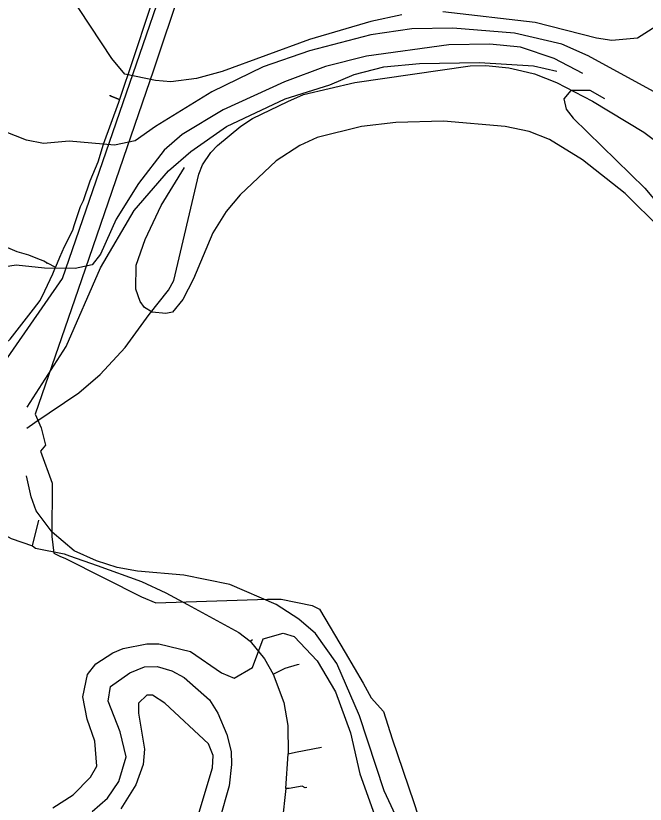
# Model space of a CAD drawing. Extents: x -662620 to -656370, y -1067090 to -1062990.
# Drawn here: x -660005.9 to -659795.3, y -1065621.6 to -1065357.9 of the extents above; entities that cross this region are included whole.
import ezdxf

# ---------------------------------------------------------------- set-up
doc = ezdxf.new("R2010")
doc.units = 0
for name, color, linetype in [('HRANICE_KATASTRÁLNÍHO_ÚZEMÍ', 7, 'Continuous'), ('SDELOVACÍ_VEDENÍ_-_PODZEMNÍ', 7, 'Continuous'), ('SILNICE_II__TŘÍDY_A_III__TŘÍDY', 7, 'Continuous'), ('VODNÍ_TOK', 7, 'Continuous'), ('VRSTEVNICE_ZDŮRAZNĚNÁ', 7, 'Continuous'), ('VRSTEVNICE_ZÁKLADNÍ', 7, 'Continuous')]:
    doc.layers.add(name, color=color, linetype=linetype)

msp = doc.modelspace()

# ---------------------------------------------------------------- linework, layer by layer
at = {"layer": 'HRANICE_KATASTRÁLNÍHO_ÚZEMÍ'}
msp.add_lwpolyline([(-659950.71, -1065348.69), (-659959.84, -1065376.09), (-659983.91, -1065446.26), (-659999.4, -1065491.2), (-659997.41, -1065495.77), (-659995.95, -1065501.52), (-659997.58, -1065503.52), (-659993.74, -1065514.22), (-659993.78, -1065532.12), (-659993.15, -1065537.67), (-659991.11, -1065538.64), (-659989.26, -1065539.47), (-659963.86, -1065552.32), (-659959, -1065554.26), (-659921.68, -1065553.05), (-659917.1, -1065553.05), (-659906.79, -1065555.19), (-659904.31, -1065556.35), (-659895.73, -1065570.89), (-659889.73, -1065581.17), (-659887.01, -1065586.08), (-659882.91, -1065590.65), (-659880.01, -1065599.75), (-659872.77, -1065621.09), (-659867.58, -1065636.9)], dxfattribs=at)
at = {"layer": 'SDELOVACÍ_VEDENÍ_-_PODZEMNÍ'}
for points in [[(-659903.16, -1065111.92), (-659904.49, -1065114.9), (-659910.11, -1065124.86), (-659912.87, -1065131.71), (-659915.28, -1065146.28), (-659922.61, -1065177.05), (-659930.17, -1065209.18), (-659933.95, -1065237.57), (-659938.86, -1065266.68), (-659946.23, -1065293.22), (-659952.84, -1065311.84), (-659953.97, -1065319.45), (-659954.19, -1065325.53), (-659952.63, -1065328.88), (-659957.17, -1065343.1), (-659961.35, -1065356.53), (-659966.58, -1065372.28), (-659971.2, -1065385.95)], [(-659903.16, -1065111.92), (-659904.49, -1065114.9), (-659910.11, -1065124.86), (-659912.87, -1065131.71), (-659915.28, -1065146.28), (-659922.61, -1065177.05), (-659930.17, -1065209.18), (-659933.95, -1065237.57), (-659938.86, -1065266.68), (-659946.23, -1065293.22), (-659952.84, -1065311.84), (-659953.97, -1065319.45), (-659954.19, -1065325.53), (-659952.63, -1065328.88), (-659957.17, -1065343.1), (-659961.35, -1065356.53), (-659966.58, -1065372.28), (-659971.2, -1065385.95)], [(-659903.16, -1065111.92), (-659904.49, -1065114.9), (-659910.11, -1065124.86), (-659912.87, -1065131.71), (-659915.28, -1065146.28), (-659922.61, -1065177.05), (-659930.17, -1065209.18), (-659933.95, -1065237.57), (-659938.86, -1065266.68), (-659946.23, -1065293.22), (-659952.84, -1065311.84), (-659953.97, -1065319.45), (-659954.19, -1065325.53), (-659952.63, -1065328.88), (-659957.17, -1065343.1), (-659961.35, -1065356.53), (-659966.58, -1065372.28), (-659971.2, -1065385.95)], [(-659903.16, -1065111.92), (-659904.49, -1065114.9), (-659910.11, -1065124.86), (-659912.87, -1065131.71), (-659915.28, -1065146.28), (-659922.61, -1065177.05), (-659930.17, -1065209.18), (-659933.95, -1065237.57), (-659938.86, -1065266.68), (-659946.23, -1065293.22), (-659952.84, -1065311.84), (-659953.97, -1065319.45), (-659954.19, -1065325.53), (-659952.63, -1065328.88), (-659957.17, -1065343.1), (-659961.35, -1065356.53), (-659966.58, -1065372.28), (-659971.2, -1065385.95)], [(-659903.16, -1065111.92), (-659904.49, -1065114.9), (-659910.11, -1065124.86), (-659912.87, -1065131.71), (-659915.28, -1065146.28), (-659922.61, -1065177.05), (-659930.17, -1065209.18), (-659933.95, -1065237.57), (-659938.86, -1065266.68), (-659946.23, -1065293.22), (-659952.84, -1065311.84), (-659953.97, -1065319.45), (-659954.19, -1065325.53), (-659952.63, -1065328.88), (-659957.17, -1065343.1), (-659961.35, -1065356.53), (-659966.58, -1065372.28), (-659971.2, -1065385.95)], [(-659903.16, -1065111.92), (-659904.49, -1065114.9), (-659910.11, -1065124.86), (-659912.87, -1065131.71), (-659915.28, -1065146.28), (-659922.61, -1065177.05), (-659930.17, -1065209.18), (-659933.95, -1065237.57), (-659938.86, -1065266.68), (-659946.23, -1065293.22), (-659952.84, -1065311.84), (-659953.97, -1065319.45), (-659954.19, -1065325.53), (-659952.63, -1065328.88), (-659957.17, -1065343.1), (-659961.35, -1065356.53), (-659966.58, -1065372.28), (-659971.2, -1065385.95)], [(-659903.16, -1065111.92), (-659904.49, -1065114.9), (-659910.11, -1065124.86), (-659912.87, -1065131.71), (-659915.28, -1065146.28), (-659922.61, -1065177.05), (-659930.17, -1065209.18), (-659933.95, -1065237.57), (-659938.86, -1065266.68), (-659946.23, -1065293.22), (-659952.84, -1065311.84), (-659953.97, -1065319.45), (-659954.19, -1065325.53), (-659952.63, -1065328.88), (-659957.17, -1065343.1), (-659961.35, -1065356.53), (-659966.58, -1065372.28), (-659971.2, -1065385.95)], [(-659903.16, -1065111.92), (-659904.49, -1065114.9), (-659910.11, -1065124.86), (-659912.87, -1065131.71), (-659915.28, -1065146.28), (-659922.61, -1065177.05), (-659930.17, -1065209.18), (-659933.95, -1065237.57), (-659938.86, -1065266.68), (-659946.23, -1065293.22), (-659952.84, -1065311.84), (-659953.97, -1065319.45), (-659954.19, -1065325.53), (-659952.63, -1065328.88), (-659957.17, -1065343.1), (-659961.35, -1065356.53), (-659966.58, -1065372.28), (-659971.2, -1065385.95)], [(-659971.2, -1065385.95), (-659974.3, -1065384.68), (-659974.25, -1065384.49)], [(-659974.25, -1065384.49), (-659974.3, -1065384.68), (-659971.2, -1065385.95)], [(-659971.2, -1065385.95), (-659974.3, -1065384.68), (-659974.25, -1065384.49)], [(-659974.25, -1065384.49), (-659974.3, -1065384.68), (-659971.2, -1065385.95)], [(-659971.2, -1065385.95), (-659974.3, -1065384.68), (-659974.25, -1065384.49)], [(-659974.25, -1065384.49), (-659974.3, -1065384.68), (-659971.2, -1065385.95)], [(-659971.2, -1065385.95), (-659974.3, -1065384.68), (-659974.25, -1065384.49)], [(-659974.25, -1065384.49), (-659974.3, -1065384.68), (-659971.2, -1065385.95)], [(-659971.2, -1065385.95), (-659971.54, -1065386.94), (-659976.59, -1065400.94), (-659978.46, -1065406.85), (-659981.06, -1065413.24), (-659983.35, -1065419.8)], [(-659971.2, -1065385.95), (-659971.54, -1065386.94), (-659976.59, -1065400.94), (-659978.46, -1065406.85), (-659981.06, -1065413.24), (-659983.35, -1065419.8)], [(-659971.2, -1065385.95), (-659971.54, -1065386.94), (-659976.59, -1065400.94), (-659978.46, -1065406.85), (-659981.06, -1065413.24), (-659983.35, -1065419.8)], [(-659971.2, -1065385.95), (-659971.54, -1065386.94), (-659976.59, -1065400.94), (-659978.46, -1065406.85), (-659981.06, -1065413.24), (-659983.35, -1065419.8)], [(-659971.2, -1065385.95), (-659971.54, -1065386.94), (-659976.59, -1065400.94), (-659978.46, -1065406.85), (-659981.06, -1065413.24), (-659983.35, -1065419.8)], [(-659971.2, -1065385.95), (-659971.54, -1065386.94), (-659976.59, -1065400.94), (-659978.46, -1065406.85), (-659981.06, -1065413.24), (-659983.35, -1065419.8)], [(-659971.2, -1065385.95), (-659971.54, -1065386.94), (-659976.59, -1065400.94), (-659978.46, -1065406.85), (-659981.06, -1065413.24), (-659983.35, -1065419.8)], [(-659971.2, -1065385.95), (-659971.54, -1065386.94), (-659976.59, -1065400.94), (-659978.46, -1065406.85), (-659981.06, -1065413.24), (-659983.35, -1065419.8)], [(-659983.35, -1065419.8), (-659984.36, -1065421.82)], [(-659983.35, -1065419.8), (-659984.36, -1065421.82)], [(-659983.35, -1065419.8), (-659984.36, -1065421.82)], [(-659983.35, -1065419.8), (-659984.36, -1065421.82)], [(-659983.35, -1065419.8), (-659984.36, -1065421.82)], [(-659983.35, -1065419.8), (-659984.36, -1065421.82)], [(-659983.35, -1065419.8), (-659984.36, -1065421.82)], [(-659983.35, -1065419.8), (-659984.36, -1065421.82)], [(-660044.62, -1065424.24), (-660040.03, -1065428.88), (-660029.46, -1065429.22), (-660020.05, -1065429.96), (-660011.61, -1065434.21), (-660005.52, -1065436.73), (-660001.55, -1065437.93), (-659998.64, -1065439.12), (-659996.84, -1065439.82), (-659996.48, -1065439.93), (-659995.35, -1065440.52)], [(-660044.62, -1065424.24), (-660040.03, -1065428.88), (-660029.46, -1065429.22), (-660020.05, -1065429.96), (-660011.61, -1065434.21), (-660005.52, -1065436.73), (-660001.55, -1065437.93), (-659998.64, -1065439.12), (-659996.84, -1065439.82), (-659996.48, -1065439.93), (-659995.35, -1065440.52)], [(-660044.62, -1065424.24), (-660040.03, -1065428.88), (-660029.46, -1065429.22), (-660020.05, -1065429.96), (-660011.61, -1065434.21), (-660005.52, -1065436.73), (-660001.55, -1065437.93), (-659998.64, -1065439.12), (-659996.84, -1065439.82), (-659996.48, -1065439.93), (-659995.35, -1065440.52)], [(-660044.62, -1065424.24), (-660040.03, -1065428.88), (-660029.46, -1065429.22), (-660020.05, -1065429.96), (-660011.61, -1065434.21), (-660005.52, -1065436.73), (-660001.55, -1065437.93), (-659998.64, -1065439.12), (-659996.84, -1065439.82), (-659996.48, -1065439.93), (-659995.35, -1065440.52)], [(-659984.36, -1065421.82), (-659986.41, -1065428.19), (-659986.94, -1065429.8), (-659989.65, -1065435.18), (-659991.26, -1065438.76), (-659992.52, -1065441.99)], [(-659984.36, -1065421.82), (-659986.41, -1065428.19), (-659986.94, -1065429.8), (-659989.65, -1065435.18), (-659991.26, -1065438.76), (-659992.52, -1065441.99)], [(-659984.36, -1065421.82), (-659986.41, -1065428.19), (-659986.94, -1065429.8), (-659989.65, -1065435.18), (-659991.26, -1065438.76), (-659992.52, -1065441.99)], [(-659984.36, -1065421.82), (-659986.41, -1065428.19), (-659986.94, -1065429.8), (-659989.65, -1065435.18), (-659991.26, -1065438.76), (-659992.52, -1065441.99)], [(-659984.36, -1065421.82), (-659986.41, -1065428.19), (-659986.94, -1065429.8), (-659989.65, -1065435.18), (-659991.26, -1065438.76), (-659992.52, -1065441.99)], [(-659984.36, -1065421.82), (-659986.41, -1065428.19), (-659986.94, -1065429.8), (-659989.65, -1065435.18), (-659991.26, -1065438.76), (-659992.52, -1065441.99)], [(-659984.36, -1065421.82), (-659986.41, -1065428.19), (-659986.94, -1065429.8), (-659989.65, -1065435.18), (-659991.26, -1065438.76), (-659992.52, -1065441.99)], [(-659984.36, -1065421.82), (-659986.41, -1065428.19), (-659986.94, -1065429.8), (-659989.65, -1065435.18), (-659991.26, -1065438.76), (-659992.52, -1065441.99)], [(-660026.16, -1065482.62), (-660022.87, -1065479.9), (-660019.32, -1065477), (-660018.12, -1065476.02), (-660013.63, -1065471.96), (-660009.92, -1065468.15), (-660007.76, -1065466.06), (-659999.97, -1065456.08), (-659997.69, -1065453.12), (-659996.17, -1065449.97), (-659993.43, -1065444.22), (-659992.52, -1065441.99)], [(-660026.16, -1065482.62), (-660022.87, -1065479.9), (-660019.32, -1065477), (-660018.12, -1065476.02), (-660013.63, -1065471.96), (-660009.92, -1065468.15), (-660007.76, -1065466.06), (-659999.97, -1065456.08), (-659997.69, -1065453.12), (-659996.17, -1065449.97), (-659993.43, -1065444.22), (-659992.52, -1065441.99)], [(-660026.16, -1065482.62), (-660022.87, -1065479.9), (-660019.32, -1065477), (-660018.12, -1065476.02), (-660013.63, -1065471.96), (-660009.92, -1065468.15), (-660007.76, -1065466.06), (-659999.97, -1065456.08), (-659997.69, -1065453.12), (-659996.17, -1065449.97), (-659993.43, -1065444.22), (-659992.52, -1065441.99)], [(-660026.16, -1065482.62), (-660022.87, -1065479.9), (-660019.32, -1065477), (-660018.12, -1065476.02), (-660013.63, -1065471.96), (-660009.92, -1065468.15), (-660007.76, -1065466.06), (-659999.97, -1065456.08), (-659997.69, -1065453.12), (-659996.17, -1065449.97), (-659993.43, -1065444.22), (-659992.52, -1065441.99)], [(-660026.16, -1065482.62), (-660022.87, -1065479.9), (-660019.32, -1065477), (-660018.12, -1065476.02), (-660013.63, -1065471.96), (-660009.92, -1065468.15), (-660007.76, -1065466.06), (-659999.97, -1065456.08), (-659997.69, -1065453.12), (-659996.17, -1065449.97), (-659993.43, -1065444.22), (-659992.52, -1065441.99)], [(-660026.16, -1065482.62), (-660022.87, -1065479.9), (-660019.32, -1065477), (-660018.12, -1065476.02), (-660013.63, -1065471.96), (-660009.92, -1065468.15), (-660007.76, -1065466.06), (-659999.97, -1065456.08), (-659997.69, -1065453.12), (-659996.17, -1065449.97), (-659993.43, -1065444.22), (-659992.52, -1065441.99)], [(-660026.16, -1065482.62), (-660022.87, -1065479.9), (-660019.32, -1065477), (-660018.12, -1065476.02), (-660013.63, -1065471.96), (-660009.92, -1065468.15), (-660007.76, -1065466.06), (-659999.97, -1065456.08), (-659997.69, -1065453.12), (-659996.17, -1065449.97), (-659993.43, -1065444.22), (-659992.52, -1065441.99)], [(-660026.16, -1065482.62), (-660022.87, -1065479.9), (-660019.32, -1065477), (-660018.12, -1065476.02), (-660013.63, -1065471.96), (-660009.92, -1065468.15), (-660007.76, -1065466.06), (-659999.97, -1065456.08), (-659997.69, -1065453.12), (-659996.17, -1065449.97), (-659993.43, -1065444.22), (-659992.52, -1065441.99)], [(-659995.51, -1065440.83), (-659995.35, -1065440.52)], [(-659995.51, -1065440.83), (-659995.35, -1065440.52)], [(-659995.51, -1065440.83), (-659995.35, -1065440.52)], [(-659995.51, -1065440.83), (-659995.35, -1065440.52)], [(-659995.35, -1065440.52), (-659992.52, -1065441.99)], [(-659995.35, -1065440.52), (-659992.52, -1065441.99)], [(-659995.35, -1065440.52), (-659992.52, -1065441.99)], [(-659995.35, -1065440.52), (-659992.52, -1065441.99)], [(-660035.25, -1065524.87), (-660029.87, -1065522.18), (-660028.6, -1065521.74), (-660024.18, -1065519.25), (-660021.14, -1065522.54), (-660016.23, -1065527.82), (-660007.39, -1065532.77), (-660000.31, -1065535.26)], [(-660035.25, -1065524.87), (-660029.87, -1065522.18), (-660028.6, -1065521.74), (-660024.18, -1065519.25), (-660021.14, -1065522.54), (-660016.23, -1065527.82), (-660007.39, -1065532.77), (-660000.31, -1065535.26)], [(-660035.25, -1065524.87), (-660029.87, -1065522.18), (-660028.6, -1065521.74), (-660024.18, -1065519.25), (-660021.14, -1065522.54), (-660016.23, -1065527.82), (-660007.39, -1065532.77), (-660000.31, -1065535.26)], [(-660035.25, -1065524.87), (-660029.87, -1065522.18), (-660028.6, -1065521.74), (-660024.18, -1065519.25), (-660021.14, -1065522.54), (-660016.23, -1065527.82), (-660007.39, -1065532.77), (-660000.31, -1065535.26)], [(-660000.31, -1065535.26), (-659998.2, -1065526.64)], [(-660000.31, -1065535.26), (-659998.2, -1065526.64)], [(-660000.31, -1065535.26), (-659998.2, -1065526.64)], [(-660000.31, -1065535.26), (-659998.2, -1065526.64)], [(-660000.31, -1065535.26), (-659999.3, -1065535.95), (-659989.65, -1065537.93), (-659987.93, -1065538.51), (-659978.67, -1065541.8), (-659963.84, -1065547.11), (-659955.71, -1065550.91), (-659948.38, -1065554.8), (-659931.31, -1065564.21), (-659927.43, -1065567.07)], [(-660000.31, -1065535.26), (-659999.3, -1065535.95), (-659989.65, -1065537.93), (-659987.93, -1065538.51), (-659978.67, -1065541.8), (-659963.84, -1065547.11), (-659955.71, -1065550.91), (-659948.38, -1065554.8), (-659931.31, -1065564.21), (-659927.43, -1065567.07)], [(-659989.65, -1065537.93), (-659987.93, -1065538.51)], [(-659989.65, -1065537.93), (-659987.93, -1065538.51)], [(-659927.43, -1065567.07), (-659926.72, -1065566.49)], [(-659927.43, -1065567.07), (-659926.72, -1065566.49)], [(-659927.43, -1065567.07), (-659922.63, -1065573.06), (-659919.78, -1065578.11)], [(-659927.43, -1065567.07), (-659922.63, -1065573.06), (-659919.78, -1065578.11)], [(-659919.78, -1065578.11), (-659915.71, -1065576.09), (-659911.63, -1065574.93), (-659911.12, -1065574.75)], [(-659919.78, -1065578.11), (-659915.71, -1065576.09), (-659911.63, -1065574.93), (-659911.12, -1065574.75)], [(-659919.78, -1065578.11), (-659916.24, -1065587.61), (-659914.89, -1065595.34), (-659914.73, -1065604.76)], [(-659919.78, -1065578.11), (-659916.24, -1065587.61), (-659914.89, -1065595.34), (-659914.73, -1065604.76)], [(-659914.73, -1065604.76), (-659912.27, -1065604.24), (-659903.62, -1065602.55)], [(-659914.73, -1065604.76), (-659912.27, -1065604.24), (-659903.62, -1065602.55)], [(-659915.51, -1065616.38), (-659914.73, -1065604.76)], [(-659915.51, -1065616.38), (-659914.73, -1065604.76)], [(-659915.51, -1065616.38), (-659916.74, -1065627.56), (-659917.3, -1065634.92)], [(-659915.51, -1065616.38), (-659916.74, -1065627.56), (-659917.3, -1065634.92)], [(-659908.5, -1065616.01), (-659909.06, -1065616.14), (-659910.07, -1065615.57), (-659914.39, -1065616.39), (-659915.51, -1065616.38)], [(-659908.5, -1065616.01), (-659909.06, -1065616.14), (-659910.07, -1065615.57), (-659914.39, -1065616.39), (-659915.51, -1065616.38)]]:
    msp.add_lwpolyline(points, dxfattribs=at)
at = {"layer": 'SILNICE_II__TŘÍDY_A_III__TŘÍDY'}
msp.add_lwpolyline([(-660468.75, -1065994.7), (-660462.97, -1065827.16), (-660446.28, -1065792.5), (-660334.88, -1065653.89), (-660317.01, -1065634.42), (-660277.86, -1065593.29), (-660232.35, -1065571.59), (-660040.54, -1065499.48), (-660012.53, -1065477.78), (-659990.24, -1065445.75), (-659930.63, -1065272.66), (-659916.62, -1065191.45)], dxfattribs=at)
at = {"layer": 'VODNÍ_TOK'}
msp.add_lwpolyline([(-660002.14, -1065495.84), (-659999.45, -1065494), (-659984.76, -1065484.07), (-659977.59, -1065477.91), (-659969.32, -1065468.92), (-659961.28, -1065457.84), (-659954.82, -1065449.68), (-659953.03, -1065446.48), (-659944.62, -1065410.91), (-659943.45, -1065407.74), (-659940.64, -1065403.61), (-659938.45, -1065401.31), (-659930.61, -1065394.85), (-659926.73, -1065392.31), (-659914.87, -1065386.58), (-659909.58, -1065384.3), (-659892.43, -1065380.3), (-659853.84, -1065374.73), (-659848.62, -1065374.6), (-659840.98, -1065375.3), (-659836.67, -1065376.35), (-659832.4, -1065377.3), (-659825.03, -1065380.28), (-659812.96, -1065386.45), (-659795.85, -1065396.87), (-659787.24, -1065403.31)], dxfattribs=at)
at = {"layer": 'VRSTEVNICE_ZDŮRAZNĚNÁ'}
for points in [[(-659816.19, -1065377.19), (-659825.76, -1065372.19), (-659837.06, -1065368.47), (-659847.35, -1065367.47), (-659861.07, -1065367.61), (-659888.51, -1065371.47), (-659902.23, -1065374.9), (-659915.96, -1065380.05), (-659936.54, -1065389.34), (-659950.26, -1065397.63), (-659956.26, -1065402.92), (-659964.84, -1065414.06), (-659972.27, -1065425.93), (-659977.48, -1065437.65), (-659980.32, -1065441.28), (-659986.01, -1065442.5), (-659996.28, -1065442.37), (-660005.72, -1065441.36), (-660015.15, -1065442.79)], [(-659993.42, -1065622.89), (-659986.71, -1065618.46), (-659980.85, -1065612.6), (-659978.7, -1065608.88), (-659979.42, -1065600.59), (-659981.99, -1065593.16), (-659983.42, -1065585.73), (-659981.85, -1065578.29), (-659979.13, -1065574.72), (-659973.41, -1065571), (-659969.98, -1065569.58), (-659961.98, -1065568), (-659957.98, -1065568), (-659947.4, -1065570.58), (-659937.11, -1065577.72), (-659932.82, -1065579.44), (-659926.67, -1065575.86), (-659923.1, -1065566.29), (-659916.38, -1065564.43), (-659912.81, -1065565.57), (-659905.09, -1065573.72), (-659898.95, -1065584.01), (-659893.94, -1065597.73), (-659890.8, -1065611.46), (-659885.94, -1065625.18)]]:
    msp.add_lwpolyline(points, dxfattribs=at)
at = {"layer": 'VRSTEVNICE_ZÁKLADNÍ'}
for points in [[(-659876.79, -1065357.61), (-659887.08, -1065359.89), (-659907.67, -1065365.9), (-659936.82, -1065376.62), (-659945.4, -1065378.9), (-659953.98, -1065380.05), (-659959.12, -1065379.62), (-659969.41, -1065377.47), (-659973.7, -1065372.19), (-659988.28, -1065350.17)], [(-659876.79, -1065357.61), (-659887.08, -1065359.89), (-659907.67, -1065365.9), (-659936.82, -1065376.62), (-659945.4, -1065378.9), (-659953.98, -1065380.05), (-659959.12, -1065379.62), (-659969.41, -1065377.47), (-659973.7, -1065372.19), (-659988.28, -1065350.17)], [(-659788.17, -1065359.18), (-659797.89, -1065365.47), (-659806.47, -1065366.18), (-659811.61, -1065365.47), (-659832.2, -1065360.18), (-659863.07, -1065356.61)], [(-659788.17, -1065359.18), (-659797.89, -1065365.47), (-659806.47, -1065366.18), (-659811.61, -1065365.47), (-659832.2, -1065360.18), (-659863.07, -1065356.61)], [(-659790.17, -1065384.62), (-659814.47, -1065371.33), (-659823.19, -1065367.47), (-659839.06, -1065363.75), (-659859.64, -1065362.04), (-659873.36, -1065362.32), (-659887.08, -1065364.32), (-659907.67, -1065369.61), (-659923.1, -1065375.04), (-659940.25, -1065383.33), (-659959.12, -1065394.91), (-659965.98, -1065399.77), (-659972.84, -1065401.2), (-659987.99, -1065399.91), (-659996.57, -1065400.63), (-660002.29, -1065399.49), (-660013.44, -1065395.2)], [(-659790.17, -1065384.62), (-659814.47, -1065371.33), (-659823.19, -1065367.47), (-659839.06, -1065363.75), (-659859.64, -1065362.04), (-659873.36, -1065362.32), (-659887.08, -1065364.32), (-659907.67, -1065369.61), (-659923.1, -1065375.04), (-659940.25, -1065383.33), (-659959.12, -1065394.91), (-659965.98, -1065399.77), (-659972.84, -1065401.2), (-659987.99, -1065399.91), (-659996.57, -1065400.63), (-660002.29, -1065399.49), (-660013.44, -1065395.2)], [(-660002.09, -1065488.79), (-659988.99, -1065468.52), (-659977.56, -1065442.22), (-659966.27, -1065423.07), (-659954.83, -1065409.78), (-659947.26, -1065403.35), (-659935.39, -1065394.91), (-659915.81, -1065385.76), (-659900.8, -1065381.05), (-659892.66, -1065377.62), (-659882.8, -1065375.04), (-659870.79, -1065373.9), (-659850.78, -1065373.61), (-659832.77, -1065374.62), (-659824.91, -1065376.47)], [(-660002.09, -1065488.79), (-659988.99, -1065468.52), (-659977.56, -1065442.22), (-659966.27, -1065423.07), (-659954.83, -1065409.78), (-659947.26, -1065403.35), (-659935.39, -1065394.91), (-659915.81, -1065385.76), (-659900.8, -1065381.05), (-659892.66, -1065377.62), (-659882.8, -1065375.04), (-659870.79, -1065373.9), (-659850.78, -1065373.61), (-659832.77, -1065374.62), (-659824.91, -1065376.47)], [(-659808.86, -1065385.76), (-659813.76, -1065382.91), (-659820.19, -1065382.91), (-659822.62, -1065385.76), (-659821.76, -1065389.19), (-659819.48, -1065392.2), (-659795.46, -1065415.64), (-659780.88, -1065432.93)], [(-659808.86, -1065385.76), (-659813.76, -1065382.91), (-659820.19, -1065382.91), (-659822.62, -1065385.76), (-659821.76, -1065389.19), (-659819.48, -1065392.2), (-659795.46, -1065415.64), (-659780.88, -1065432.93)], [(-659790.17, -1065429.22), (-659802.04, -1065417.35), (-659816.33, -1065406.06), (-659827.34, -1065399.34), (-659834.2, -1065396.63), (-659842.2, -1065394.91), (-659862.78, -1065393.2), (-659878.79, -1065393.63), (-659890.23, -1065394.91), (-659905.09, -1065398.63), (-659910.81, -1065401.34), (-659918.81, -1065406.49), (-659930.82, -1065417.78), (-659935.54, -1065423.36), (-659939.97, -1065430.5), (-659946.4, -1065445.94), (-659949.97, -1065452.8), (-659953.4, -1065457.09), (-659955.69, -1065457.52), (-659960.26, -1065457.09), (-659962.84, -1065455.52), (-659964.27, -1065453.51), (-659965.7, -1065449.37), (-659965.55, -1065441.37), (-659962.55, -1065432.79), (-659957.26, -1065421.35), (-659949.4, -1065408.63)], [(-659790.17, -1065429.22), (-659802.04, -1065417.35), (-659816.33, -1065406.06), (-659827.34, -1065399.34), (-659834.2, -1065396.63), (-659842.2, -1065394.91), (-659862.78, -1065393.2), (-659878.79, -1065393.63), (-659890.23, -1065394.91), (-659905.09, -1065398.63), (-659910.81, -1065401.34), (-659918.81, -1065406.49), (-659930.82, -1065417.78), (-659935.54, -1065423.36), (-659939.97, -1065430.5), (-659946.4, -1065445.94), (-659949.97, -1065452.8), (-659953.4, -1065457.09), (-659955.69, -1065457.52), (-659960.26, -1065457.09), (-659962.84, -1065455.52), (-659964.27, -1065453.51), (-659965.7, -1065449.37), (-659965.55, -1065441.37), (-659962.55, -1065432.79), (-659957.26, -1065421.35), (-659949.4, -1065408.63)], [(-659788.97, -1065690.31), (-659818.19, -1065672.06), (-659830.48, -1065665.77), (-659850.35, -1065657.05), (-659862.5, -1065648.9), (-659868.22, -1065642.76), (-659877.36, -1065628.61), (-659882.65, -1065617.17), (-659890.94, -1065592.02), (-659898.52, -1065574.58), (-659905.66, -1065564.57), (-659911.24, -1065559.71), (-659918.81, -1065554.85), (-659934.25, -1065548.14), (-659949.69, -1065544.99), (-659965.12, -1065543.7), (-659971.99, -1065542.42), (-659978.84, -1065540.27), (-659986.28, -1065536.84), (-659993.71, -1065530.7), (-659999, -1065523.55), (-660000.7, -1065518.82), (-660002.29, -1065511.83)], [(-659788.97, -1065690.31), (-659818.19, -1065672.06), (-659830.48, -1065665.77), (-659850.35, -1065657.05), (-659862.5, -1065648.9), (-659868.22, -1065642.76), (-659877.36, -1065628.61), (-659882.65, -1065617.17), (-659890.94, -1065592.02), (-659898.52, -1065574.58), (-659905.66, -1065564.57), (-659911.24, -1065559.71), (-659918.81, -1065554.85), (-659934.25, -1065548.14), (-659949.69, -1065544.99), (-659965.12, -1065543.7), (-659971.99, -1065542.42), (-659978.84, -1065540.27), (-659986.28, -1065536.84), (-659993.71, -1065530.7), (-659999, -1065523.55), (-660000.7, -1065518.82), (-660002.29, -1065511.83)], [(-659980.28, -1065624.03), (-659975.13, -1065619.6), (-659971.41, -1065614.03), (-659968.98, -1065605.74), (-659970.98, -1065597.45), (-659974.99, -1065587.16), (-659974.13, -1065582.3), (-659967.7, -1065577.72), (-659962.84, -1065575.72), (-659958.55, -1065575.58), (-659953.69, -1065577.01), (-659949.54, -1065579.29), (-659941.11, -1065586.73), (-659938.25, -1065591.16), (-659935.25, -1065598.31), (-659933.82, -1065604.02), (-659933.68, -1065608.31), (-659934.54, -1065615.46), (-659937.68, -1065626.89)], [(-659980.28, -1065624.03), (-659975.13, -1065619.6), (-659971.41, -1065614.03), (-659968.98, -1065605.74), (-659970.98, -1065597.45), (-659974.99, -1065587.16), (-659974.13, -1065582.3), (-659967.7, -1065577.72), (-659962.84, -1065575.72), (-659958.55, -1065575.58), (-659953.69, -1065577.01), (-659949.54, -1065579.29), (-659941.11, -1065586.73), (-659938.25, -1065591.16), (-659935.25, -1065598.31), (-659933.82, -1065604.02), (-659933.68, -1065608.31), (-659934.54, -1065615.46), (-659937.68, -1065626.89)], [(-659950.83, -1065645.47), (-659940.11, -1065609.45), (-659939.83, -1065605.31), (-659941.4, -1065601.45), (-659955.98, -1065587.87), (-659960.12, -1065585.16), (-659961.98, -1065585.16), (-659964.84, -1065587.87), (-659964.84, -1065591.16), (-659962.84, -1065603.17), (-659963.27, -1065608.31), (-659965.7, -1065615.17), (-659970.7, -1065623.18)], [(-659950.83, -1065645.47), (-659940.11, -1065609.45), (-659939.83, -1065605.31), (-659941.4, -1065601.45), (-659955.98, -1065587.87), (-659960.12, -1065585.16), (-659961.98, -1065585.16), (-659964.84, -1065587.87), (-659964.84, -1065591.16), (-659962.84, -1065603.17), (-659963.27, -1065608.31), (-659965.7, -1065615.17), (-659970.7, -1065623.18)]]:
    msp.add_lwpolyline(points, dxfattribs=at)

doc.saveas('drawing.dxf')
